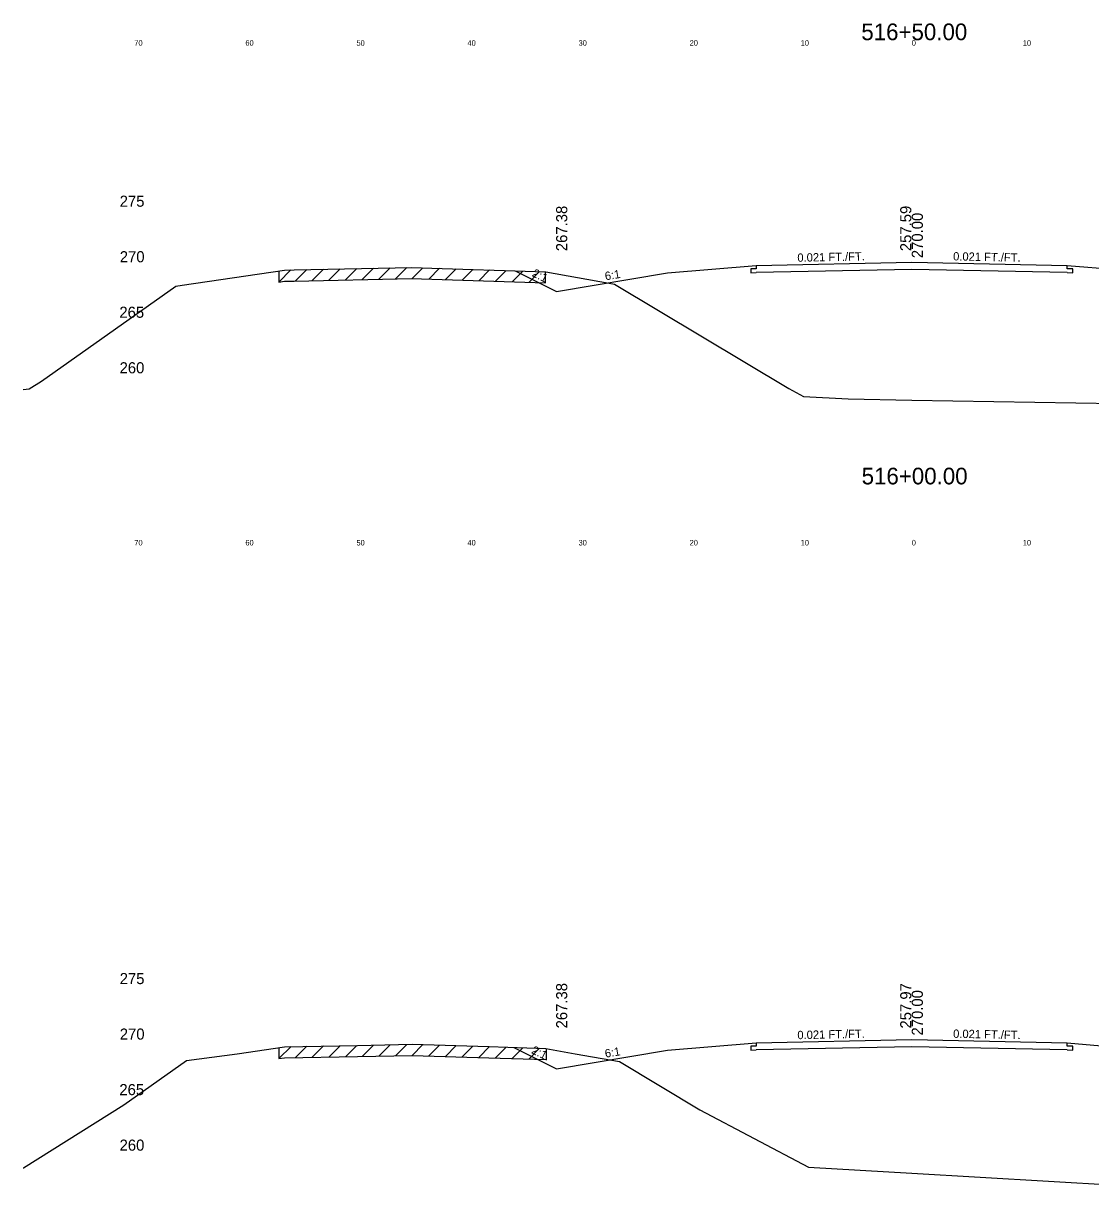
# Model space of a CAD drawing. Extents: x 1000 to 1162, y 999 to 8520.
# Drawn here: x 1000 to 1096.1, y 3356.8 to 3461.5 of the extents above; entities that cross this region are included whole.
import ezdxf

# ---------------------------------------------------------------- set-up
doc = ezdxf.new("R2010")
doc.units = 0
for name, color, linetype in [('Level 10', 7, 'Continuous'), ('Level 11', 7, 'Continuous'), ('Level 12', 7, 'Continuous'), ('Level 3', 7, 'Continuous'), ('Level 32', 7, 'Continuous'), ('Level 33', 7, 'Continuous'), ('Level 56', 7, 'Continuous'), ('Level 59', 7, 'Continuous'), ('Level 6', 7, 'Continuous'), ('Level 60', 7, 'Continuous'), ('Level 61', 7, 'Continuous'), ('Level 7', 7, 'Continuous')]:
    doc.layers.add(name, color=color, linetype=linetype)

msp = doc.modelspace()

# ---------------------------------------------------------------- linework, layer by layer
at = {"layer": 'Level 11'}
for p, q in [((1066, 3439.71), (1066, 3439.41)), ((1094, 3439.41), (1094, 3439.71)), ((1066, 3439.41), (1065.5, 3439.4)), ((1065.5, 3439.4), (1065.5, 3439.06)), ((1065.5, 3439.06), (1066, 3439.07)), ((1094.5, 3439.4), (1094, 3439.41)), ((1094, 3439.07), (1094.5, 3439.06)), ((1094.5, 3439.06), (1094.5, 3439.4)), ((1066, 3369.41), (1065.5, 3369.4)), ((1065.5, 3369.4), (1065.5, 3369.06)), ((1066, 3369.71), (1066, 3369.41)), ((1094, 3369.41), (1094, 3369.71)), ((1094.5, 3369.4), (1094, 3369.41)), ((1094.5, 3369.06), (1094.5, 3369.4)), ((1065.5, 3369.06), (1066, 3369.07)), ((1094, 3369.07), (1094.5, 3369.06))]:
    msp.add_line(p, q, dxfattribs=at)
at = {"layer": 'Level 12'}
for p, q in [((1080, 3439.36), (1066, 3439.07)), ((1094, 3439.07), (1080, 3439.36)), ((1080, 3369.36), (1066, 3369.07)), ((1094, 3369.07), (1080, 3369.36))]:
    msp.add_line(p, q, dxfattribs=at)
at = {"layer": 'Level 59'}
for p, q in [((1066, 3439.71), (1080, 3440)), ((1080, 3440), (1094, 3439.71)), ((1066, 3369.71), (1080, 3370)), ((1080, 3370), (1094, 3369.71))]:
    msp.add_line(p, q, dxfattribs=at)
at = {"layer": 'Level 6'}
for p, q in [((1058, 3439.04), (1066, 3439.71)), ((1094, 3439.71), (1102, 3439.04)), ((1058, 3369.04), (1066, 3369.71)), ((1094, 3369.71), (1102, 3369.04))]:
    msp.add_line(p, q, dxfattribs=at)
at = {"layer": 'Level 60'}
for p, q in [((1024.38, 3439.31), (1034.99, 3439.54)), ((1034.99, 3439.54), (1035.85, 3439.51)), ((1014.31, 3437.93), (1023.53, 3439.3)), ((1023.53, 3439.3), (1024.38, 3439.31)), ((1035.85, 3439.51), (1047.05, 3439.14)), ((1047.05, 3439.14), (1052.74, 3438.12)), ((1001.65, 3429.29), (1013.74, 3437.85)), ((1013.74, 3437.85), (1014.31, 3437.93)), ((1052.74, 3438.12), (1053.25, 3438.03)), ((1053.25, 3438.03), (1068.94, 3428.62)), ((1000.53, 3428.59), (1001.65, 3429.29)), ((1000, 3428.55), (1000.53, 3428.59)), ((1068.94, 3428.62), (1070.25, 3427.92)), ((1070.25, 3427.92), (1074.27, 3427.69)), ((1074.27, 3427.69), (1080, 3427.59)), ((1080, 3427.59), (1126.87, 3426.84)), ((1019.25, 3368.73), (1023.53, 3369.36)), ((1023.53, 3369.36), (1030.1, 3369.48)), ((1030.1, 3369.48), (1035.01, 3369.58)), ((1035.01, 3369.58), (1041.91, 3369.37)), ((1041.91, 3369.37), (1047.06, 3369.2)), ((1014.7, 3368.11), (1019.25, 3368.73)), ((1047.06, 3369.2), (1049.68, 3368.73)), ((1049.68, 3368.73), (1053.7, 3368.03)), ((1009.06, 3364.12), (1014.7, 3368.11)), ((1053.7, 3368.03), (1060.93, 3363.69)), ((1000.01, 3358.46), (1009.06, 3364.12)), ((1060.93, 3363.69), (1070.69, 3358.52)), ((1000, 3358.46), (1000.01, 3358.46)), ((1070.69, 3358.52), (1080, 3357.97)), ((1080, 3357.97), (1100.67, 3356.75))]:
    msp.add_line(p, q, dxfattribs=at)
at = {"layer": 'Level 61'}
for p, q in [((1034.53, 3439.53), (1033.51, 3438.51)), ((1024.1, 3439.31), (1023.01, 3438.22)), ((1023.01, 3439.22), (1023.01, 3438.22)), ((1024.38, 3438.31), (1034.99, 3438.54)), ((1025.53, 3439.34), (1024.51, 3438.32)), ((1027.03, 3439.37), (1026.01, 3438.35)), ((1028.53, 3439.4), (1027.51, 3438.38)), ((1030.03, 3439.43), (1029.01, 3438.41)), ((1031.53, 3439.46), (1030.51, 3438.44)), ((1033.03, 3439.5), (1032.01, 3438.47)), ((1034.99, 3438.54), (1035.85, 3438.51)), ((1035.98, 3439.51), (1035.01, 3438.54)), ((1035.85, 3438.51), (1047.02, 3438.14)), ((1037.48, 3439.46), (1036.51, 3438.49)), ((1038.98, 3439.41), (1038.01, 3438.44)), ((1040.48, 3439.36), (1039.51, 3438.39)), ((1041.98, 3439.31), (1041.01, 3438.34)), ((1043.48, 3439.26), (1042.51, 3438.29)), ((1044.98, 3439.21), (1044.01, 3438.24)), ((1046.48, 3439.16), (1045.51, 3438.19)), ((1047.02, 3438.14), (1047.02, 3439.14)), ((1023.01, 3438.22), (1023.53, 3438.3)), ((1023.53, 3438.3), (1024.38, 3438.31)), ((1024.11, 3369.37), (1023.02, 3368.29)), ((1025.54, 3369.4), (1024.52, 3368.38)), ((1027.04, 3369.43), (1026.02, 3368.41)), ((1028.54, 3369.45), (1027.52, 3368.43)), ((1030.04, 3369.48), (1029.02, 3368.46)), ((1031.54, 3369.51), (1030.52, 3368.49)), ((1033.04, 3369.54), (1032.02, 3368.52)), ((1034.54, 3369.57), (1033.52, 3368.55)), ((1035.99, 3369.55), (1035.02, 3368.58)), ((1037.49, 3369.51), (1036.52, 3368.54)), ((1038.99, 3369.46), (1038.02, 3368.49)), ((1040.49, 3369.41), (1039.52, 3368.44)), ((1041.99, 3369.37), (1041.02, 3368.4)), ((1023.02, 3369.29), (1023.02, 3368.29)), ((1023.02, 3368.29), (1023.53, 3368.36)), ((1023.53, 3368.36), (1030.1, 3368.48)), ((1030.1, 3368.48), (1035.01, 3368.58)), ((1035.01, 3368.58), (1041.91, 3368.37)), ((1041.91, 3368.37), (1047.06, 3368.2)), ((1043.49, 3369.32), (1042.52, 3368.35)), ((1044.99, 3369.27), (1044.02, 3368.3)), ((1046.49, 3369.22), (1045.52, 3368.25)), ((1047.1, 3368.19), (1047.1, 3369.19)), ((1047.06, 3368.2), (1047.1, 3368.19))]:
    msp.add_line(p, q, dxfattribs=at)
at = {"layer": 'Level 7'}
for p, q in [((1044.29, 3439.23), (1048, 3437.38)), ((1048, 3437.38), (1058, 3439.04)), ((1044.16, 3369.3), (1048, 3367.38)), ((1048, 3367.38), (1058, 3369.04))]:
    msp.add_line(p, q, dxfattribs=at)

# ---------------------------------------------------------------- texts
at = {"layer": 'Level 10'}
for s, p in [('257.59', (1079.96, 3441)), ('257.97', (1079.96, 3371))]:
    msp.add_text(s, height=1, rotation=90, dxfattribs=at).set_placement(p)
at = {"layer": 'Level 11'}
for s, p in [(' 275', (1008.31, 3445)), (' 270', (1008.32, 3440)), (' 265', (1008.28, 3435)), (' 260', (1008.3, 3430)), (' 275', (1008.31, 3375)), (' 270', (1008.32, 3370)), (' 265', (1008.28, 3365)), (' 260', (1008.3, 3360))]:
    msp.add_text(s, height=1, dxfattribs=at).set_placement(p)
at = {"layer": 'Level 3'}
for s, p in [('516+50.00', (1075.46, 3460)), ('516+00.00', (1075.49, 3420))]:
    msp.add_text(s, height=1.5, dxfattribs=at).set_placement(p)
at = {"layer": 'Level 32'}
for s, rotation, p in [('0.021 FT./FT.', 1.1916, (1069.71, 3440.04)), ('0.021 FT./FT.', 358.8084, (1083.72, 3440.17)), ('2:1', 333.435, (1045.75, 3438.78)), ('6:1', 9.4623, (1052.43, 3438.37)), ('0.021 FT./FT.', 1.1916, (1069.71, 3370.04)), ('0.021 FT./FT.', 358.8084, (1083.72, 3370.17)), ('2:1', 333.435, (1045.69, 3368.81)), ('6:1', 9.4623, (1052.43, 3368.37))]:
    msp.add_text(s, height=0.75, rotation=rotation, dxfattribs=at).set_placement(p)
at = {"layer": 'Level 33'}
for p in [(1048.98, 3441), (1048.98, 3371.01)]:
    msp.add_text('267.38', height=1, rotation=90, dxfattribs=at).set_placement(p)
at = {"layer": 'Level 56'}
for s, p in [('70', (1010, 3459.5)), ('60', (1020, 3459.5)), ('50', (1030, 3459.5)), ('40', (1040, 3459.5)), ('30', (1050, 3459.5)), ('20', (1060, 3459.5)), ('10', (1070, 3459.5)), ('0', (1080, 3459.5)), ('10', (1090, 3459.5)), ('70', (1010, 3414.5)), ('60', (1020, 3414.5)), ('50', (1030, 3414.5)), ('40', (1040, 3414.5)), ('30', (1050, 3414.5)), ('20', (1060, 3414.5)), ('10', (1070, 3414.5)), ('0', (1080, 3414.5)), ('10', (1090, 3414.5))]:
    msp.add_text(s, height=0.5, dxfattribs=at).set_placement(p)
at = {"layer": 'Level 59'}
for p in [(1081, 3440), (1081, 3370)]:
    msp.add_text(' 270.00', height=1, rotation=90, dxfattribs=at).set_placement(p)

doc.saveas('drawing.dxf')
